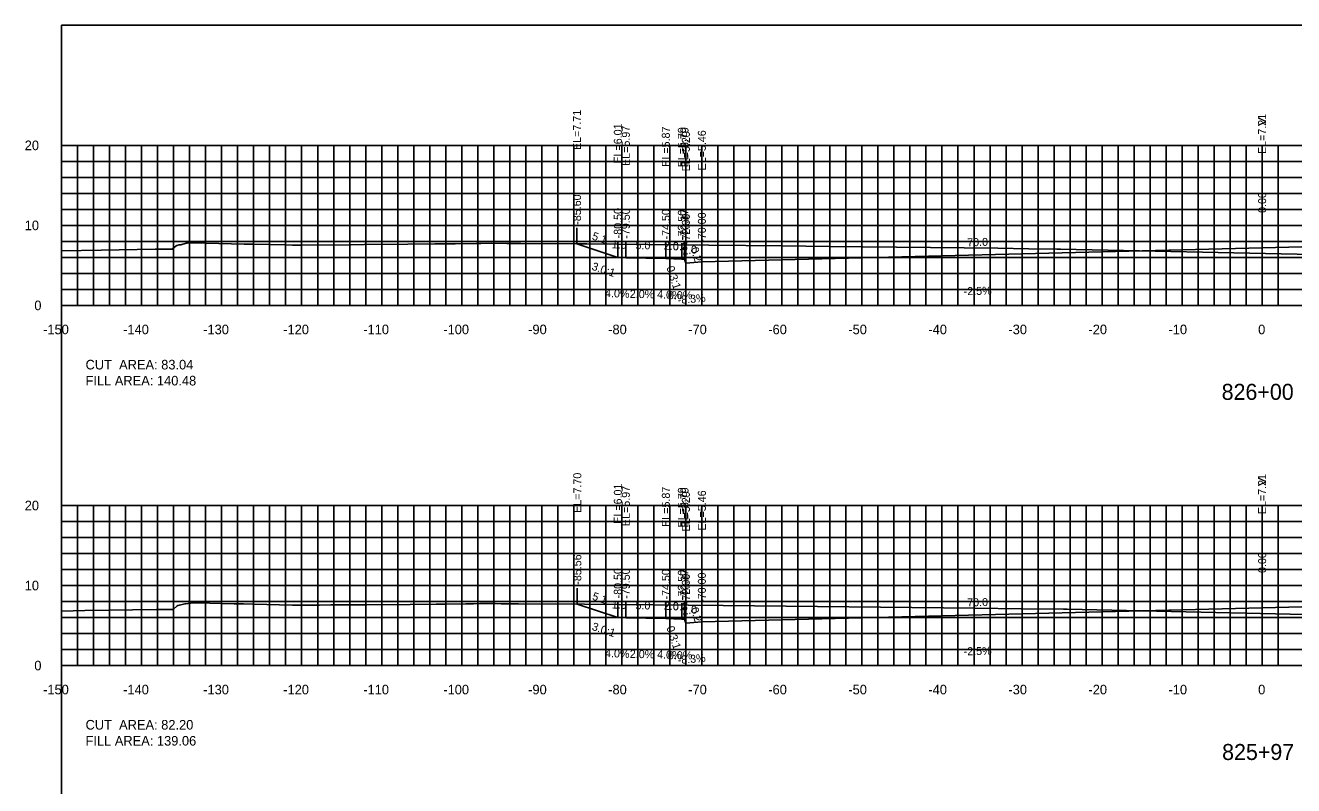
# Model space of a CAD drawing. Extents: x 1797419 to 1809236, y 248759 to 251512.
# Drawn here: x 1806896.5 to 1807054.9, y 250512.3 to 250607.3 of the extents above; entities that cross this region are included whole.
import ezdxf

# ---------------------------------------------------------------- set-up
doc = ezdxf.new("R2010")
doc.units = 0
for name, color, linetype in [('1', 7, 'Continuous'), ('10', 7, 'Continuous'), ('3', 7, 'Continuous'), ('31', 7, 'Continuous'), ('4', 7, 'Continuous'), ('60', 7, 'Continuous'), ('ANNO-TXT', 7, 'Continuous'), ('CL-CNST', 7, 'Continuous'), ('Level 62', 7, 'Continuous'), ('M-ROADS', 7, 'Continuous')]:
    doc.layers.add(name, color=color, linetype=linetype)

msp = doc.modelspace()

# ---------------------------------------------------------------- linework, layer by layer
for p, q in [((1806965.4, 250579.97), (1806965.4, 250581.97)), ((1807051, 250579.46), (1807051, 250581.46)), ((1806970.5, 250578.26), (1806970.5, 250580.26)), ((1806971.5, 250578.22), (1806971.5, 250580.22)), ((1806976.5, 250578.12), (1806976.5, 250580.12)), ((1806978.5, 250578.04), (1806978.5, 250580.04)), ((1806978.83, 250578.04), (1806978.83, 250580.04)), ((1806979, 250577.54), (1806979, 250579.54)), ((1806981, 250577.71), (1806981, 250579.71)), ((1806965.44, 250534.95), (1806965.44, 250536.95)), ((1806970.5, 250533.27), (1806970.5, 250535.27)), ((1806971.5, 250533.23), (1806971.5, 250535.23)), ((1806976.5, 250533.13), (1806976.5, 250535.13)), ((1806978.5, 250533.05), (1806978.5, 250535.05)), ((1806978.83, 250533.05), (1806978.83, 250535.05)), ((1807051, 250534.46), (1807051, 250536.46)), ((1806979, 250532.55), (1806979, 250534.55)), ((1806981, 250532.71), (1806981, 250534.71))]:
    msp.add_line(p, q)
msp.add_lwpolyline([(1806901, 250417.26), (1807201, 250417.26), (1807201, 250607.26), (1806901, 250607.26)], close=True)
at = {"layer": '60'}
for p, q in [((1806900.94, 250592.26), (1806901, 250592.26)), ((1806901, 250572.26), (1806901, 250592.26)), ((1806900.94, 250582.26), (1806901, 250582.26)), ((1806900.94, 250572.26), (1806901, 250572.26)), ((1806901, 250572.26), (1807201, 250572.26)), ((1806901, 250572.2), (1806901, 250572.26)), ((1806911, 250572.2), (1806911, 250572.26)), ((1806921, 250572.2), (1806921, 250572.26)), ((1806931, 250572.2), (1806931, 250572.26)), ((1806941, 250572.2), (1806941, 250572.26)), ((1806951, 250572.2), (1806951, 250572.26)), ((1806961, 250572.2), (1806961, 250572.26)), ((1806971, 250572.2), (1806971, 250572.26)), ((1806981, 250572.2), (1806981, 250572.26)), ((1806991, 250572.2), (1806991, 250572.26)), ((1807001, 250572.2), (1807001, 250572.26)), ((1807011, 250572.2), (1807011, 250572.26)), ((1807021, 250572.2), (1807021, 250572.26)), ((1807031, 250572.2), (1807031, 250572.26)), ((1807041, 250572.2), (1807041, 250572.26)), ((1807051, 250572.2), (1807051, 250572.26)), ((1806900.94, 250547.26), (1806901, 250547.26)), ((1806901, 250527.26), (1806901, 250547.26)), ((1806900.94, 250537.26), (1806901, 250537.26)), ((1806900.94, 250527.26), (1806901, 250527.26)), ((1806901, 250527.26), (1807201, 250527.26)), ((1806901, 250527.2), (1806901, 250527.26)), ((1806911, 250527.2), (1806911, 250527.26)), ((1806921, 250527.2), (1806921, 250527.26)), ((1806931, 250527.2), (1806931, 250527.26)), ((1806941, 250527.2), (1806941, 250527.26)), ((1806951, 250527.2), (1806951, 250527.26)), ((1806961, 250527.2), (1806961, 250527.26)), ((1806971, 250527.2), (1806971, 250527.26)), ((1806981, 250527.2), (1806981, 250527.26)), ((1806991, 250527.2), (1806991, 250527.26)), ((1807001, 250527.2), (1807001, 250527.26)), ((1807011, 250527.2), (1807011, 250527.26)), ((1807021, 250527.2), (1807021, 250527.26)), ((1807031, 250527.2), (1807031, 250527.26)), ((1807041, 250527.2), (1807041, 250527.26)), ((1807051, 250527.2), (1807051, 250527.26))]:
    msp.add_line(p, q, dxfattribs=at)
at = {"layer": 'CL-CNST'}
for points in [[(1806965.4, 250579.97), (1806970.5, 250578.26), (1806971.5, 250578.22), (1806976.5, 250578.12), (1806978.5, 250578.04), (1806978.83, 250578.04), (1806979, 250577.54), (1806981, 250577.71), (1807051, 250579.46), (1807109, 250580.91), (1807111, 250580.74), (1807111.17, 250581.24), (1807111.5, 250581.24), (1807113.5, 250581.32), (1807118.5, 250581.42), (1807119.5, 250581.46), (1807129.33, 250578.19)], [(1806965.44, 250534.95), (1806970.5, 250533.27), (1806971.5, 250533.23), (1806976.5, 250533.13), (1806978.5, 250533.05), (1806978.83, 250533.05), (1806979, 250532.55), (1806981, 250532.71), (1807051, 250534.46), (1807109, 250535.91), (1807111, 250535.75), (1807111.17, 250536.25), (1807111.5, 250536.25), (1807113.5, 250536.33), (1807118.5, 250536.43), (1807119.5, 250536.47), (1807129.46, 250533.15)]]:
    msp.add_lwpolyline(points, dxfattribs=at)
at = {"layer": 'Level 62'}
for p, q in [((1806901, 250592.26), (1807201, 250592.26)), ((1806901, 250572.26), (1806901, 250592.26)), ((1806903, 250572.26), (1806903, 250592.26)), ((1806905, 250572.26), (1806905, 250592.26)), ((1806907, 250572.26), (1806907, 250592.26)), ((1806909, 250572.26), (1806909, 250592.26)), ((1806911, 250572.26), (1806911, 250592.26)), ((1806913, 250572.26), (1806913, 250592.26)), ((1806915, 250572.26), (1806915, 250592.26)), ((1806917, 250572.26), (1806917, 250592.26)), ((1806919, 250572.26), (1806919, 250592.26)), ((1806921, 250572.26), (1806921, 250592.26)), ((1806923, 250572.26), (1806923, 250592.26)), ((1806925, 250572.26), (1806925, 250592.26)), ((1806927, 250572.26), (1806927, 250592.26)), ((1806929, 250572.26), (1806929, 250592.26)), ((1806931, 250572.26), (1806931, 250592.26)), ((1806933, 250572.26), (1806933, 250592.26)), ((1806935, 250572.26), (1806935, 250592.26)), ((1806937, 250572.26), (1806937, 250592.26)), ((1806939, 250572.26), (1806939, 250592.26)), ((1806941, 250572.26), (1806941, 250592.26)), ((1806943, 250572.26), (1806943, 250592.26)), ((1806945, 250572.26), (1806945, 250592.26)), ((1806947, 250572.26), (1806947, 250592.26)), ((1806949, 250572.26), (1806949, 250592.26)), ((1806951, 250572.26), (1806951, 250592.26)), ((1806953, 250572.26), (1806953, 250592.26)), ((1806955, 250572.26), (1806955, 250592.26)), ((1806957, 250572.26), (1806957, 250592.26)), ((1806959, 250572.26), (1806959, 250592.26)), ((1806961, 250572.26), (1806961, 250592.26)), ((1806963, 250572.26), (1806963, 250592.26)), ((1806965, 250572.26), (1806965, 250592.26)), ((1806967, 250572.26), (1806967, 250592.26)), ((1806969, 250572.26), (1806969, 250592.26)), ((1806971, 250572.26), (1806971, 250592.26)), ((1806973, 250572.26), (1806973, 250592.26)), ((1806975, 250572.26), (1806975, 250592.26)), ((1806977, 250572.26), (1806977, 250592.26)), ((1806979, 250572.26), (1806979, 250592.26)), ((1806981, 250572.26), (1806981, 250592.26)), ((1806983, 250572.26), (1806983, 250592.26)), ((1806985, 250572.26), (1806985, 250592.26)), ((1806987, 250572.26), (1806987, 250592.26)), ((1806989, 250572.26), (1806989, 250592.26)), ((1806991, 250572.26), (1806991, 250592.26)), ((1806993, 250572.26), (1806993, 250592.26)), ((1806995, 250572.26), (1806995, 250592.26)), ((1806997, 250572.26), (1806997, 250592.26)), ((1806999, 250572.26), (1806999, 250592.26)), ((1807001, 250572.26), (1807001, 250592.26)), ((1807003, 250572.26), (1807003, 250592.26)), ((1807005, 250572.26), (1807005, 250592.26)), ((1807007, 250572.26), (1807007, 250592.26)), ((1807009, 250572.26), (1807009, 250592.26)), ((1807011, 250572.26), (1807011, 250592.26)), ((1807013, 250572.26), (1807013, 250592.26)), ((1807015, 250572.26), (1807015, 250592.26)), ((1807017, 250572.26), (1807017, 250592.26)), ((1807019, 250572.26), (1807019, 250592.26)), ((1807021, 250572.26), (1807021, 250592.26)), ((1807023, 250572.26), (1807023, 250592.26)), ((1807025, 250572.26), (1807025, 250592.26)), ((1807027, 250572.26), (1807027, 250592.26)), ((1807029, 250572.26), (1807029, 250592.26)), ((1807031, 250572.26), (1807031, 250592.26)), ((1807033, 250572.26), (1807033, 250592.26)), ((1807035, 250572.26), (1807035, 250592.26)), ((1807037, 250572.26), (1807037, 250592.26)), ((1807039, 250572.26), (1807039, 250592.26)), ((1807041, 250572.26), (1807041, 250592.26)), ((1807043, 250572.26), (1807043, 250592.26)), ((1807045, 250572.26), (1807045, 250592.26)), ((1807047, 250572.26), (1807047, 250592.26)), ((1807049, 250572.26), (1807049, 250592.26)), ((1807051, 250572.26), (1807051, 250592.26)), ((1807053, 250572.26), (1807053, 250592.26)), ((1806901, 250590.26), (1807201, 250590.26)), ((1806901, 250588.26), (1807201, 250588.26)), ((1806901, 250586.26), (1807201, 250586.26)), ((1806901, 250584.26), (1807201, 250584.26)), ((1806901, 250582.26), (1807201, 250582.26)), ((1806901, 250580.26), (1807201, 250580.26)), ((1806901, 250578.26), (1807201, 250578.26)), ((1806901, 250576.26), (1807201, 250576.26)), ((1806901, 250574.26), (1807201, 250574.26)), ((1806901, 250572.26), (1807201, 250572.26)), ((1806901, 250547.26), (1807201, 250547.26)), ((1806901, 250527.26), (1806901, 250547.26)), ((1806903, 250527.26), (1806903, 250547.26)), ((1806905, 250527.26), (1806905, 250547.26)), ((1806907, 250527.26), (1806907, 250547.26)), ((1806909, 250527.26), (1806909, 250547.26)), ((1806911, 250527.26), (1806911, 250547.26)), ((1806913, 250527.26), (1806913, 250547.26)), ((1806915, 250527.26), (1806915, 250547.26)), ((1806917, 250527.26), (1806917, 250547.26)), ((1806919, 250527.26), (1806919, 250547.26)), ((1806921, 250527.26), (1806921, 250547.26)), ((1806923, 250527.26), (1806923, 250547.26)), ((1806925, 250527.26), (1806925, 250547.26)), ((1806927, 250527.26), (1806927, 250547.26)), ((1806929, 250527.26), (1806929, 250547.26)), ((1806931, 250527.26), (1806931, 250547.26)), ((1806933, 250527.26), (1806933, 250547.26)), ((1806935, 250527.26), (1806935, 250547.26)), ((1806937, 250527.26), (1806937, 250547.26)), ((1806939, 250527.26), (1806939, 250547.26)), ((1806941, 250527.26), (1806941, 250547.26)), ((1806943, 250527.26), (1806943, 250547.26)), ((1806945, 250527.26), (1806945, 250547.26)), ((1806947, 250527.26), (1806947, 250547.26)), ((1806949, 250527.26), (1806949, 250547.26)), ((1806951, 250527.26), (1806951, 250547.26)), ((1806953, 250527.26), (1806953, 250547.26)), ((1806955, 250527.26), (1806955, 250547.26)), ((1806957, 250527.26), (1806957, 250547.26)), ((1806959, 250527.26), (1806959, 250547.26)), ((1806961, 250527.26), (1806961, 250547.26)), ((1806963, 250527.26), (1806963, 250547.26)), ((1806965, 250527.26), (1806965, 250547.26)), ((1806967, 250527.26), (1806967, 250547.26)), ((1806969, 250527.26), (1806969, 250547.26)), ((1806971, 250527.26), (1806971, 250547.26)), ((1806973, 250527.26), (1806973, 250547.26)), ((1806975, 250527.26), (1806975, 250547.26)), ((1806977, 250527.26), (1806977, 250547.26)), ((1806979, 250527.26), (1806979, 250547.26)), ((1806981, 250527.26), (1806981, 250547.26)), ((1806983, 250527.26), (1806983, 250547.26)), ((1806985, 250527.26), (1806985, 250547.26)), ((1806987, 250527.26), (1806987, 250547.26)), ((1806989, 250527.26), (1806989, 250547.26)), ((1806991, 250527.26), (1806991, 250547.26)), ((1806993, 250527.26), (1806993, 250547.26)), ((1806995, 250527.26), (1806995, 250547.26)), ((1806997, 250527.26), (1806997, 250547.26)), ((1806999, 250527.26), (1806999, 250547.26)), ((1807001, 250527.26), (1807001, 250547.26)), ((1807003, 250527.26), (1807003, 250547.26)), ((1807005, 250527.26), (1807005, 250547.26)), ((1807007, 250527.26), (1807007, 250547.26)), ((1807009, 250527.26), (1807009, 250547.26)), ((1807011, 250527.26), (1807011, 250547.26)), ((1807013, 250527.26), (1807013, 250547.26)), ((1807015, 250527.26), (1807015, 250547.26)), ((1807017, 250527.26), (1807017, 250547.26)), ((1807019, 250527.26), (1807019, 250547.26)), ((1807021, 250527.26), (1807021, 250547.26)), ((1807023, 250527.26), (1807023, 250547.26)), ((1807025, 250527.26), (1807025, 250547.26)), ((1807027, 250527.26), (1807027, 250547.26)), ((1807029, 250527.26), (1807029, 250547.26)), ((1807031, 250527.26), (1807031, 250547.26)), ((1807033, 250527.26), (1807033, 250547.26)), ((1807035, 250527.26), (1807035, 250547.26)), ((1807037, 250527.26), (1807037, 250547.26)), ((1807039, 250527.26), (1807039, 250547.26)), ((1807041, 250527.26), (1807041, 250547.26)), ((1807043, 250527.26), (1807043, 250547.26)), ((1807045, 250527.26), (1807045, 250547.26)), ((1807047, 250527.26), (1807047, 250547.26)), ((1807049, 250527.26), (1807049, 250547.26)), ((1807051, 250527.26), (1807051, 250547.26)), ((1807053, 250527.26), (1807053, 250547.26)), ((1806901, 250545.26), (1807201, 250545.26)), ((1806901, 250543.26), (1807201, 250543.26)), ((1806901, 250541.26), (1807201, 250541.26)), ((1806901, 250539.26), (1807201, 250539.26)), ((1806901, 250537.26), (1807201, 250537.26)), ((1806901, 250535.26), (1807201, 250535.26)), ((1806901, 250533.26), (1807201, 250533.26)), ((1806901, 250531.26), (1807201, 250531.26)), ((1806901, 250529.26), (1807201, 250529.26)), ((1806901, 250527.26), (1807201, 250527.26))]:
    msp.add_line(p, q, dxfattribs=at)
at = {"layer": 'M-ROADS'}
for points in [[(1806901, 250579.07), (1806905.97, 250579.16), (1806912.69, 250579.28), (1806912.89, 250579.28), (1806913.15, 250579.29), (1806913.33, 250579.29), (1806913.49, 250579.29), (1806913.63, 250579.29), (1806913.75, 250579.28), (1806913.85, 250579.28), (1806913.93, 250579.28), (1806914, 250579.28), (1806914.06, 250579.28), (1806914.11, 250579.28), (1806914.16, 250579.28), (1806914.2, 250579.28), (1806914.24, 250579.28), (1806914.27, 250579.28), (1806914.3, 250579.28), (1806914.83, 250579.28), (1806915.33, 250579.69), (1806915.42, 250579.76), (1806915.7, 250579.82), (1806915.91, 250579.85), (1806916.59, 250580.03), (1806916.71, 250580.04), (1806916.98, 250580.07), (1806917.38, 250580.07), (1806917.49, 250580.07), (1806923.82, 250579.93), (1806925, 250579.9), (1806929.04, 250579.82), (1806929.84, 250579.8), (1806930.66, 250579.81), (1806931.03, 250579.81), (1806931.08, 250579.81), (1806937.15, 250579.85), (1806938.79, 250579.86), (1806944.26, 250579.9), (1806947.65, 250579.94), (1806950.19, 250579.97), (1806952.86, 250580), (1806953.31, 250580), (1806953.37, 250580), (1806954.7, 250580.02), (1806956.63, 250580), (1806958.39, 250579.99), (1806965.43, 250579.97), (1806966.62, 250579.96), (1806981.86, 250579.79), (1806991.06, 250579.69), (1806996.9, 250579.62), (1807017.98, 250579.4), (1807021.83, 250579.34), (1807025.35, 250579.31), (1807025.82, 250579.31), (1807057.34, 250578.63)], [(1806901, 250534.07), (1806903.92, 250534.12), (1806912.85, 250534.28), (1806913.17, 250534.28), (1806913.45, 250534.28), (1806913.64, 250534.28), (1806913.79, 250534.28), (1806913.9, 250534.28), (1806914.01, 250534.28), (1806914.1, 250534.28), (1806914.18, 250534.28), (1806914.24, 250534.28), (1806914.29, 250534.28), (1806914.34, 250534.28), (1806914.38, 250534.28), (1806914.42, 250534.28), (1806914.45, 250534.28), (1806914.48, 250534.28), (1806914.5, 250534.28), (1806914.52, 250534.27), (1806914.93, 250534.27), (1806915.45, 250534.71), (1806915.51, 250534.76), (1806915.73, 250534.81), (1806915.89, 250534.83), (1806916.41, 250534.96), (1806916.5, 250534.97), (1806917.49, 250535.1), (1806917.61, 250535.1), (1806918, 250535.1), (1806922.58, 250534.99), (1806923.73, 250534.96), (1806925.02, 250534.93), (1806929.84, 250534.81), (1806929.88, 250534.81), (1806930.33, 250534.81), (1806933.21, 250534.82), (1806934.63, 250534.83), (1806939.14, 250534.86), (1806944.54, 250534.89), (1806947.8, 250534.93), (1806948.99, 250534.95), (1806951.51, 250534.98), (1806952.16, 250534.99), (1806952.45, 250534.99), (1806953.27, 250535), (1806953.31, 250535), (1806953.78, 250535), (1806955.16, 250535), (1806955.93, 250534.99), (1806958.11, 250534.98), (1806966.32, 250534.95), (1806975, 250534.85), (1806983.66, 250534.76), (1807015.12, 250534.43), (1807020.9, 250534.34), (1807026.2, 250534.29), (1807026.64, 250534.29), (1807056.38, 250533.65)]]:
    msp.add_lwpolyline(points, dxfattribs=at)

# ---------------------------------------------------------------- texts
for s, rotation, p in [('3.0:1', 341.5651, (1806967.16, 250576.74)), ('0.3:1', 288.4353, (1806976.55, 250577)), ('3.0:1', 341.5651, (1806967.18, 250531.74)), ('0.3:1', 288.4353, (1806976.55, 250532.01))]:
    msp.add_text(s, height=1, rotation=rotation).set_placement(p)
at = {"layer": '1'}
for s, p in [('826+00', (1807045.94, 250560.46)), ('825+97', (1807046, 250515.46))]:
    msp.add_text(s, height=2, dxfattribs=at).set_placement(p)
at = {"layer": '10'}
for s, p in [('-150', (1806898.7, 250568.66)), ('-140', (1806908.7, 250568.66)), ('-130', (1806918.7, 250568.66)), ('-120', (1806928.7, 250568.66)), ('-110', (1806938.7, 250568.66)), ('-100', (1806948.7, 250568.66)), ('-90', (1806959.3, 250568.66)), ('-80', (1806969.3, 250568.66)), ('-70', (1806979.3, 250568.66)), ('-60', (1806989.3, 250568.66)), ('-50', (1806999.3, 250568.66)), ('-40', (1807009.3, 250568.66)), ('-30', (1807019.3, 250568.66)), ('-20', (1807029.3, 250568.66)), ('-10', (1807039.3, 250568.66)), ('0', (1807050.5, 250568.66)), ('-150', (1806898.7, 250523.66)), ('-140', (1806908.7, 250523.66)), ('-130', (1806918.7, 250523.66)), ('-120', (1806928.7, 250523.66)), ('-110', (1806938.7, 250523.66)), ('-100', (1806948.7, 250523.66)), ('-90', (1806959.3, 250523.66)), ('-80', (1806969.3, 250523.66)), ('-70', (1806979.3, 250523.66)), ('-60', (1806989.3, 250523.66)), ('-50', (1806999.3, 250523.66)), ('-40', (1807009.3, 250523.66)), ('-30', (1807019.3, 250523.66)), ('-20', (1807029.3, 250523.66)), ('-10', (1807039.3, 250523.66)), ('0', (1807050.5, 250523.66))]:
    msp.add_text(s, height=1.2, dxfattribs=at).set_placement(p)
at = {"layer": '3'}
for s, p in [('EL=7.71', (1806965.9, 250591.68)), ('EL=7.21', (1807051.5, 250591.18)), ('EL=6.01', (1806971, 250589.98)), ('EL=5.97', (1806972, 250589.69)), ('EL=5.87', (1806977, 250589.59)), ('EL=5.79', (1806979, 250589.51)), ('EL=5.79', (1806979.33, 250589.51)), ('EL=5.29', (1806979.5, 250589.01)), ('EL=5.46', (1806981.5, 250589.13)), ('-85.60', (1806965.9, 250582.34)), ('0.00', (1807051.5, 250583.82)), ('-80.50', (1806971, 250580.64)), ('-79.50', (1806972, 250580.6)), ('-74.50', (1806977, 250580.5)), ('-72.50', (1806979, 250580.42)), ('-72.17', (1806979.33, 250580.5)), ('-72.00', (1806979.5, 250579.92)), ('-70.00', (1806981.5, 250580.09)), ('EL=7.70', (1806965.94, 250546.34)), ('EL=7.21', (1807051.5, 250546.18)), ('EL=6.01', (1806971, 250544.98)), ('EL=5.97', (1806972, 250544.69)), ('EL=5.87', (1806977, 250544.59)), ('EL=5.79', (1806979, 250544.51)), ('EL=5.79', (1806979.33, 250544.51)), ('EL=5.29', (1806979.5, 250544.01)), ('EL=5.46', (1806981.5, 250544.13)), ('0.00', (1807051.5, 250538.83)), ('-85.56', (1806965.94, 250537.36)), ('-80.50', (1806971, 250535.65)), ('-79.50', (1806972, 250535.61)), ('-74.50', (1806977, 250535.51)), ('-72.50', (1806979, 250535.43)), ('-72.17', (1806979.33, 250535.5)), ('-72.00', (1806979.5, 250534.93)), ('-70.00', (1806981.5, 250535.09))]:
    msp.add_text(s, height=1, rotation=90, dxfattribs=at).set_placement(p)
at = {"layer": '31'}
for s, p in [('20', (1806896.4, 250591.66)), ('10', (1806896.4, 250581.66)), ('0', (1806897.6, 250571.66)), ('20', (1806896.4, 250546.66)), ('10', (1806896.4, 250536.66)), ('0', (1806897.6, 250526.66))]:
    msp.add_text(s, height=1.2, dxfattribs=at).set_placement(p)
at = {"layer": '4'}
for s, rotation, p in [('5.1', 341.5651, (1806967.2, 250580.52)), ('1.0', 357.7094, (1806969.73, 250579.4)), ('5.0', 358.8542, (1806972.7, 250579.3)), ('2.0', 357.7094, (1806976.23, 250579.24)), ('2.0', 4.7636, (1806978.59, 250578.61)), ('0.2', 288.4353, (1806979.56, 250579.36)), ('70.0', 1.4321, (1807014.16, 250579.64)), ('-2.5%', 1.4321, (1807013.72, 250573.53)), ('4.0%', 357.7094, (1806968.89, 250573.32)), ('2.0%', 358.8542, (1806971.99, 250573.21)), ('4.0%', 357.7094, (1806975.39, 250573.16)), ('-8.3%', 4.7636, (1806978.02, 250572.44)), ('5.1', 341.5651, (1806967.22, 250535.52)), ('1.0', 357.7094, (1806969.73, 250534.4)), ('5.0', 358.8542, (1806972.7, 250534.3)), ('2.0', 357.7094, (1806976.23, 250534.24)), ('70.0', 1.4321, (1807014.16, 250534.64)), ('2.0', 4.7636, (1806978.59, 250533.62)), ('0.2', 288.4353, (1806979.56, 250534.36)), ('4.0%', 357.7094, (1806968.89, 250528.33)), ('2.0%', 358.8542, (1806971.99, 250528.22)), ('4.0%', 357.7094, (1806975.39, 250528.17)), ('-8.3%', 4.7636, (1806978.02, 250527.45)), ('-2.5%', 1.4321, (1807013.72, 250528.53))]:
    msp.add_text(s, height=1, rotation=rotation, dxfattribs=at).set_placement(p)
for s, p in [('0.3', (1806977.39, 250579.14)), ('0.0%', (1806976.76, 250573.04)), ('0.3', (1806977.39, 250534.15)), ('0.0%', (1806976.76, 250528.05))]:
    msp.add_text(s, height=1, dxfattribs=at).set_placement(p)
at = {"layer": '60'}
for s, height, p in [('>', 1.5, (1807050.39, 250594.51)), ('-', 0.0001, (1806901, 250572.26)), ('>', 1.5, (1807050.39, 250549.51)), ('-', 0.0001, (1806901, 250527.26))]:
    msp.add_text(s, height=height, dxfattribs=at).set_placement(p)
at = {"layer": 'ANNO-TXT'}
for s, p in [('CUT  AREA: 83.04', (1806904, 250564.26)), ('FILL AREA: 140.48', (1806904, 250562.26)), ('CUT  AREA: 82.20', (1806904, 250519.26)), ('FILL AREA: 139.06', (1806904, 250517.26))]:
    msp.add_text(s, height=1.2, dxfattribs=at).set_placement(p)

doc.saveas('drawing.dxf')
